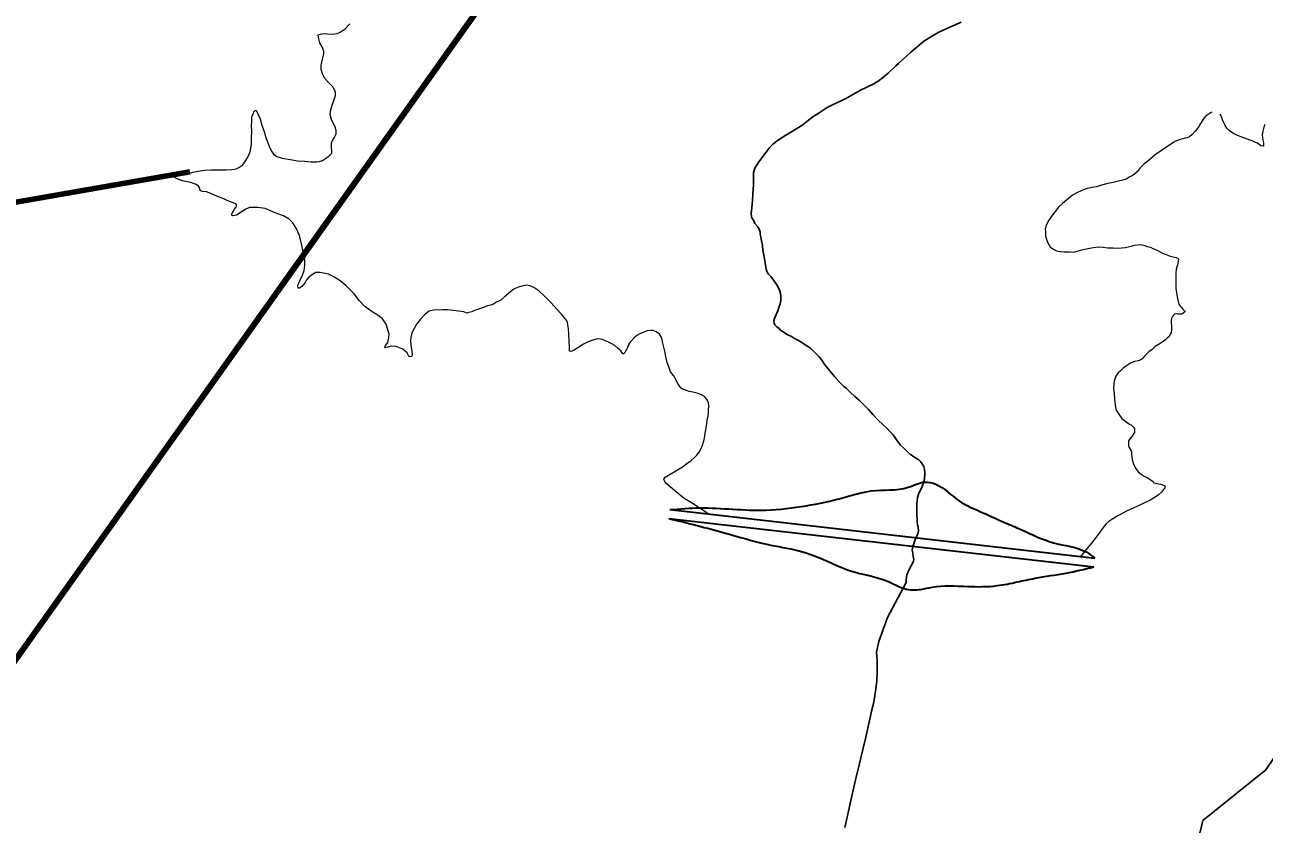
# Model space of a CAD drawing. Extents: x 553962 to 842807, y 8883888 to 9032388.
# Drawn here: x 708353 to 711150, y 8962566 to 8964370 of the extents above; entities that cross this region are included whole.
import ezdxf

# ---------------------------------------------------------------- set-up
doc = ezdxf.new("R2010")
doc.units = 0
doc.header["$LTSCALE"] = 200
for name, color, linetype, lineweight in [('24', 7, 'Continuous', 25), ('7', 7, 'Continuous', 90), ('8', 7, 'Continuous', 13), ('9', 7, 'Continuous', 90)]:
    doc.layers.add(name, color=color, linetype=linetype, lineweight=lineweight)

msp = doc.modelspace()

# ---------------------------------------------------------------- linework, layer by layer
at = {"layer": '24'}
for points in [[(710000.6, 8963922), (709997.1, 8963929.1), (709994.4, 8963933.2), (709992.9, 8963937.1), (709992.3, 8963944.1), (709993.5, 8963956.8), (709995.3, 8963972.7), (709995.9, 8963988.3), (709997, 8964009.5), (709997, 8964025.7), (709997.6, 8964037.2), (710000.6, 8964046.7), (710009.7, 8964060.8), (710023.7, 8964079.6), (710032.8, 8964091.9), (710040.8, 8964100.5), (710053.5, 8964110.8), (710070.6, 8964121.1), (710085.3, 8964130), (710108.5, 8964144.7), (710128.6, 8964161.2), (710143.6, 8964170.3), (710163.7, 8964183.3), (710175.5, 8964189.5), (710198.5, 8964199.8), (710207.1, 8964204.8), (710239.1, 8964222.6), (710269, 8964236.8), (710280.8, 8964244.5), (710300.8, 8964260.7), (710318.8, 8964277.8), (710324.1, 8964282.8), (710334.9, 8964292.4), (710352.3, 8964308), (710365.6, 8964319.5), (710381.8, 8964332.8), (710398.6, 8964344), (710415.8, 8964353.7), (710432, 8964361.1), (710465.5, 8964376)], [(710341.7, 8963112), (710341.4, 8963118.8), (710343.5, 8963128.8), (710347.6, 8963139.4), (710354.1, 8963151.2), (710357.1, 8963156.2), (710358.5, 8963160.6), (710358.8, 8963163.6), (710357.9, 8963170.6), (710356.5, 8963178), (710355.6, 8963184.5), (710356.2, 8963190.1), (710358, 8963196.8), (710361.5, 8963206.8), (710364.5, 8963213.6), (710368.3, 8963221.3), (710369.5, 8963228.1), (710368.6, 8963236.9), (710367.1, 8963241.9), (710366.8, 8963249.6), (710365.6, 8963268.8), (710365.6, 8963287.6), (710367.7, 8963303.5), (710370.7, 8963313.2), (710376.6, 8963324.4), (710380.1, 8963334.5), (710382.8, 8963345.1), (710383.7, 8963357.7), (710383.1, 8963367.8), (710381.6, 8963373.7), (710378.1, 8963379.6), (710373, 8963385.8), (710370.3, 8963388.6), (710365.3, 8963391.5), (710358.8, 8963395.4), (710350.6, 8963401.6), (710343.8, 8963407.5), (710335.8, 8963415.4), (710329.3, 8963421.3), (710320.2, 8963434), (710312.5, 8963445.2), (710306.3, 8963450.8), (710298, 8963459.9), (710289.9, 8963467.5), (710278.4, 8963477.9), (710266.9, 8963490.5), (710256.9, 8963502.3), (710245.7, 8963513.2), (710235.6, 8963523), (710225.9, 8963531.8), (710215.8, 8963541), (710206.1, 8963550.1), (710201.1, 8963553.9), (710191.5, 8963563.6), (710180, 8963576.6), (710168.8, 8963590.4), (710158.4, 8963602.8), (710151.4, 8963613.1), (710145.5, 8963621.1), (710133.7, 8963633.2), (710125.7, 8963640.2), (710118, 8963645.8), (710112, 8963649.9), (710101.7, 8963656.4), (710090.1, 8963662.2), (710082.8, 8963666.7), (710073.6, 8963671.1), (710065.1, 8963676.4), (710058.6, 8963681.4), (710055, 8963685), (710050, 8963688.5), (710045.3, 8963693.2), (710043.8, 8963697), (710043.2, 8963702.1), (710045, 8963707.7), (710049.1, 8963718), (710052.1, 8963724.8), (710054.4, 8963732.6), (710057.4, 8963740.3), (710059.2, 8963748), (710059.2, 8963757.1), (710058.6, 8963764.2), (710056.2, 8963771.8), (710050.3, 8963783.3), (710045, 8963790.7), (710036.4, 8963801.9), (710030.5, 8963808.3), (710027.8, 8963813.7), (710025.7, 8963818.7), (710024.6, 8963828.1), (710023.1, 8963838.4), (710020.4, 8963850.5), (710018.7, 8963860.5), (710017.8, 8963872.3), (710015.7, 8963882.9), (710013.9, 8963891.5), (710012.2, 8963898), (710012.1, 8963902.3), (710011.2, 8963906.7), (710007.7, 8963913.2), (710000.6, 8963922)], [(710203.5, 8962558.9), (710211.7, 8962596.3), (710220, 8962633.4), (710228.3, 8962669.3), (710236.4, 8962703.3), (710243.8, 8962734.7), (710250.5, 8962762.6), (710256.1, 8962786.7), (710260.8, 8962807), (710264.6, 8962824.2), (710267.7, 8962838.7), (710270.1, 8962851), (710271.9, 8962861.6), (710273.3, 8962870.9), (710274.4, 8962879.4), (710275.3, 8962887.5), (710275.9, 8962895.5), (710276.3, 8962903.4), (710276.6, 8962911.3), (710276.6, 8962919.3), (710276.5, 8962927.5), (710276.2, 8962936), (710275.8, 8962945), (710275.2, 8962954.4), (710280.1, 8962978.4), (710299.5, 8963033.2), (710341.7, 8963112)], [(710674.9, 8962204.1), (710737.2, 8962184.8), (710790.9, 8962198.1), (710985, 8962463.8), (711011.2, 8962574.6), (711153.5, 8962689.4), (711435.9, 8963104.2)]]:
    msp.add_lwpolyline(points, dxfattribs=at)
msp.add_spline([(710131.8, 8961656.3), (710038.2, 8961644.6), (709952.5, 8961734.3), (709819.9, 8961831.8), (709687.4, 8961917.5), (709656.2, 8962018.9), (709609.4, 8962151.4), (709543.1, 8962295.7), (709476.8, 8962369.8), (709379.4, 8962377.6), (709293.6, 8962323), (709126, 8962209.9), (708970, 8962096.9), (708782.9, 8962007.2), (708568.5, 8961929.2), (708381.3, 8961917.5), (708221.5, 8961987.7), (708096.8, 8962093), (707991.5, 8962217.7), (707749.8, 8962326.9), (707512, 8962326.9), (707301.5, 8962284), (707215.7, 8962330.8), (707145.5, 8962459.4), (707075.3, 8962576.4), (706915.5, 8962654.3), (706724.5, 8962763.5), (706475, 8962868.8), (706285.5, 8962993.6), (706252.3, 8963024.5), (706110.5, 8963180), (706048.8, 8963234.9), (705965.3, 8963310.3), (705863.5, 8963374.4), (705840.7, 8963390.4), (705796.9, 8963407.8)], degree=3, dxfattribs=at)
at = {"layer": '7'}
msp.add_lwpolyline([(706465.3, 8963944.5), (707513.2, 8963827.1), (708725.4, 8964038.4)], dxfattribs=at)
at = {"layer": '8', "lineweight": 35}
for p, q in [((709806.3, 8963256.3), (710765.4, 8963146.8)), ((709808.6, 8963276.2), (710767.6, 8963166.7))]:
    msp.add_line(p, q, dxfattribs=at)
at = {"layer": '8'}
msp.add_line((710734.9, 8963170.4), (709898, 8963265.9), dxfattribs=at)
for points in [[(709056, 8964131.7), (709053.5, 8964138.9), (709045.7, 8964156.2), (709042.6, 8964167.6), (709043.8, 8964178.5), (709046.6, 8964189.1), (709051.3, 8964201.8), (709054.4, 8964210.8), (709054.4, 8964217), (709053.1, 8964221.6), (709048.2, 8964230), (709039.4, 8964238.9), (709030.4, 8964249.2), (709024.8, 8964259.1), (709022, 8964269.3), (709022.3, 8964279.3), (709024.8, 8964292.3), (709027.9, 8964304.4), (709027.9, 8964310.3), (709024.5, 8964320.4), (709019.2, 8964329.7), (709015.8, 8964341.5), (709015.2, 8964347.4), (709020.5, 8964349), (709028.3, 8964350.2), (709036, 8964349.6), (709047.2, 8964349), (709058.1, 8964350.2), (709065.2, 8964353.6), (709075.8, 8964361.1), (709086.8, 8964372.1)], [(709010.2, 8963811), (709002.1, 8963806.7), (708994.3, 8963800.5), (708988.7, 8963794.9), (708985.6, 8963788.4), (708978.1, 8963779.4), (708973.5, 8963775.7), (708970.1, 8963775.7), (708969.4, 8963782.2), (708971, 8963786.2), (708973.8, 8963792.1), (708979.7, 8963805.1), (708983.4, 8963816), (708985, 8963828.1), (708985, 8963840.2), (708982.2, 8963855), (708978.4, 8963872.7), (708972.8, 8963895), (708965.7, 8963911.2), (708958.2, 8963923.6), (708949.7, 8963931.5), (708937, 8963938.9), (708918.3, 8963946), (708895.6, 8963955.3), (708879.2, 8963958.2), (708868, 8963958.2), (708860.5, 8963957.5), (708852.1, 8963954.1), (708841.6, 8963947.6), (708831, 8963940.8), (708821.7, 8963939.2), (708820.4, 8963940.5), (708820.4, 8963942.9), (708822.6, 8963947.9), (708825.7, 8963953.5), (708829.8, 8963957.5), (708831.3, 8963960.9), (708830.7, 8963964.7), (708827.3, 8963966.8), (708811.1, 8963973), (708802.4, 8963977.7), (708787, 8963983.5), (708773, 8963989.7), (708763.1, 8963993.1), (708753.2, 8963994), (708749.4, 8963996.2), (708748.2, 8964001.5), (708745.4, 8964005.8), (708740.4, 8964009.5), (708727.7, 8964014.2), (708709, 8964018.2), (708697.2, 8964022.9), (708691, 8964025.7), (708687.6, 8964033.1), (708689.5, 8964035), (708693.8, 8964035.6), (708698.8, 8964035), (708707.8, 8964033.1), (708719.9, 8964033.7), (708732.3, 8964037.5), (708744.1, 8964040), (708758.8, 8964042.1), (708773.5, 8964042.5), (708791.5, 8964043.1), (708807.4, 8964042.5), (708820.7, 8964043.4), (708830.1, 8964045.3), (708836.6, 8964048.1), (708845.3, 8964054), (708852.4, 8964063.9), (708857.7, 8964072.6), (708861.8, 8964083.2), (708865.2, 8964100.2), (708865.2, 8964113.8), (708865.8, 8964130.6), (708864.9, 8964141.8), (708865.5, 8964152.9), (708865.8, 8964162.2), (708868.3, 8964169.4), (708871.1, 8964175.3), (708875.2, 8964177.8), (708884.2, 8964157.6), (708888.5, 8964143.9), (708894.1, 8964126.9), (708896.8, 8964117.3), (708904.6, 8964096.5), (708909.8, 8964085.3), (708914.8, 8964077.9), (708922, 8964072.6), (708934.4, 8964069.5), (708953, 8964066.1), (708968.6, 8964063.3), (708985.3, 8964062.4), (708998.4, 8964061.1), (709011.8, 8964061.1), (709018.3, 8964061.8), (709025.4, 8964063.9), (709034.4, 8964069.8), (709041.9, 8964075.7), (709046, 8964080.8), (709046, 8964081)], [(711031.4, 8964172.9), (711028.4, 8964171.3), (711025.1, 8964169.4), (711018.8, 8964165.6), (711014.1, 8964160.5), (711010.8, 8964155.6), (711005.8, 8964147.6), (711002.3, 8964140.6), (710998.1, 8964135.2), (710994.1, 8964130.2), (710987.3, 8964122.5), (710981.2, 8964117.6), (710975.8, 8964115), (710971.3, 8964114.1), (710966.2, 8964112.9), (710959.6, 8964111.5), (710953.8, 8964109.1), (710948.2, 8964106.6)], [(711150.6, 8964145.1), (711148.8, 8964138.8), (711146.2, 8964129.9), (711145.2, 8964121.7), (711146, 8964115.6), (711146.2, 8964111.2), (711146.9, 8964106.5), (711147.6, 8964102.5), (711148.1, 8964096.4), (711145.5, 8964096.2), (711141.7, 8964097.1), (711140.3, 8964098.3), (711137.5, 8964100.4), (711134.5, 8964102.7), (711130.2, 8964104.8), (711122.5, 8964108.1), (711115.2, 8964110.7), (711107.5, 8964113.3), (711103, 8964115.1), (711097.8, 8964117.6), (711089.6, 8964120.4), (711078.8, 8964125.8), (711070.9, 8964130.5), (711065, 8964136.8), (711061.2, 8964142.9), (711058.4, 8964149), (711055.6, 8964155.6), (711052.8, 8964163.3), (711050.2, 8964168.2)], [(709046, 8964081), (709045.1, 8964097.3), (709045.7, 8964103.5), (709047.6, 8964109.1), (709051.3, 8964115.3), (709056, 8964124), (709056, 8964131.7)], [(710948.2, 8964106.6), (710942.3, 8964102.8), (710929.7, 8964094.6), (710915.8, 8964085.3), (710903.8, 8964076.8), (710891.2, 8964066.5), (710878, 8964055.5), (710869.6, 8964047.1), (710863, 8964038.1), (710856.7, 8964033), (710851.5, 8964029.2), (710846.1, 8964026.7), (710837.7, 8964022), (710830.2, 8964019.9), (710820.8, 8964017.3), (710809.1, 8964014.3), (710796.6, 8964011.7), (710782.5, 8964008.2), (710770.8, 8964004.7), (710761.2, 8964002.8), (710750.2, 8964000.5), (710738, 8963996.2), (710725.5, 8963990.2), (710717.3, 8963985.5), (710707.9, 8963978.4), (710694.4, 8963966.8), (710685.5, 8963958.3), (710678.2, 8963949.2), (710670.2, 8963939.1), (710663.7, 8963929.3), (710658.7, 8963919.2), (710655.7, 8963909.8), (710655.9, 8963902.8), (710656.1, 8963893.5), (710658, 8963886.2), (710660.3, 8963879.9), (710663.6, 8963874.2), (710666.5, 8963869.3), (710670.7, 8963865.8), (710674.4, 8963863.5), (710681.2, 8963860.2), (710688.3, 8963858.8), (710690.9, 8963858.3), (710698.1, 8963858.1), (710710.6, 8963857.6), (710719.7, 8963857.4), (710727.4, 8963859), (710738.2, 8963862.3), (710751.4, 8963865.6), (710764.1, 8963867.9), (710775.3, 8963868.8), (710786.3, 8963868.1), (710796.2, 8963867.2), (710808.4, 8963866.5), (710821.6, 8963866), (710828.6, 8963866.7), (710835.6, 8963867.9), (710842.7, 8963869.1), (710849.7, 8963870.7), (710857, 8963872.6), (710863.3, 8963873.8), (710868.9, 8963874.2), (710873.9, 8963873.7), (710880, 8963871.8), (710885.8, 8963870.2), (710892.9, 8963868.3), (710898.5, 8963865.7), (710907.7, 8963861.8), (710918.9, 8963855.9), (710926.4, 8963852.8), (710937.5, 8963847.9), (710944, 8963846.8), (710950.6, 8963845.3), (710955.5, 8963843), (710955.8, 8963841.6), (710955.1, 8963836), (710953.7, 8963828.2), (710951.1, 8963818.6), (710950.4, 8963809.7), (710950.2, 8963799.4), (710950.4, 8963789.3), (710950.4, 8963775.3), (710952.6, 8963761.2), (710954, 8963752.3), (710955.6, 8963745.5), (710957.2, 8963739.9), (710959.8, 8963735.2), (710961.9, 8963732.8), (710965.9, 8963728.4), (710969, 8963725.6), (710970.9, 8963723.9), (710970.4, 8963722.8), (710966.6, 8963719.8), (710961.8, 8963717.2), (710955.5, 8963716.9), (710951.1, 8963717.9), (710947.3, 8963716.9), (710944.5, 8963714.6), (710942.4, 8963711.8), (710940.7, 8963707.6), (710939.3, 8963703.3)], [(709344.1, 8963722.3), (709307, 8963726.7), (709297.3, 8963727.3), (709275.6, 8963726.1), (709266, 8963723.9), (709255.3, 8963716), (709246.2, 8963705.7), (709237.9, 8963695.5), (709232, 8963685.2), (709226.7, 8963675), (709224.5, 8963664.8), (709223.6, 8963655.5), (709224.8, 8963642.4), (709226.7, 8963632.8), (709227.3, 8963626), (709226.4, 8963621.9), (709223.3, 8963621), (709220.8, 8963621.9), (709219.2, 8963623.8), (709216.1, 8963630), (709206.2, 8963638.4), (709191.2, 8963644), (709180.7, 8963644.9), (709172.3, 8963643), (709165.5, 8963640.9), (709167.3, 8963646.8), (709172.3, 8963653.3), (709174.8, 8963664.5), (709175.1, 8963671.9), (709171.7, 8963684.9), (709168.9, 8963694.6), (709160.1, 8963706.9), (709150.2, 8963715.3), (709137.1, 8963722.7), (709120.3, 8963734.8), (709108.5, 8963747.6), (709096.1, 8963762.8), (709077.6, 8963781.9), (709064.8, 8963792.4), (709050.9, 8963801.7), (709038.4, 8963807.6), (709020.1, 8963811.3), (709010.2, 8963811)], [(709582, 8963633.4), (709582, 8963641), (709581.7, 8963656.7), (709580.8, 8963671.8), (709579.7, 8963684.1), (709578.2, 8963694.2), (709577.7, 8963698.3), (709576.5, 8963701.8), (709571.8, 8963708.2), (709564, 8963717.2), (709553.7, 8963728.8), (709541.1, 8963742.5), (709525.1, 8963758.8), (709512.8, 8963770.1), (709502.1, 8963777.4), (709492.4, 8963781.5), (709484.6, 8963782.3), (709477.6, 8963781.5), (709466.2, 8963778), (709456.3, 8963773.3), (709449.6, 8963768.7), (709444.7, 8963763.7), (709435.1, 8963755.8), (709427.5, 8963749.1), (709417.9, 8963744.5), (709407.7, 8963738.4), (709397.5, 8963735.8), (709388.5, 8963732.5), (709379.2, 8963729.1), (709367.8, 8963725.6), (709361.7, 8963722.3), (709355.5, 8963720.9), (709350.6, 8963719.7), (709344.1, 8963722.3)], [(710939.3, 8963703.3), (710939.8, 8963697.2), (710940.5, 8963691.2), (710940, 8963681.8), (710939.6, 8963675.9), (710937.5, 8963672.2), (710934.9, 8963666.8), (710930.6, 8963663.2), (710926.7, 8963659.3), (710921.2, 8963655.5), (710912.2, 8963649.9), (710903.3, 8963644.1), (710896.8, 8963637.8), (710889.2, 8963632.6), (710885.2, 8963628.1), (710879.6, 8963622.3), (710874.2, 8963616.7), (710869.3, 8963613.8), (710864.8, 8963612), (710857.1, 8963610.1), (710848.2, 8963606.3), (710838.6, 8963601), (710830.8, 8963594.8), (710825.2, 8963589.5), (710820.1, 8963584.6), (710816.6, 8963579.9), (710813.8, 8963575.5), (710812.2, 8963570.5), (710811.2, 8963566.1), (710810.5, 8963560), (710809.8, 8963548.8), (710810.7, 8963539.3), (710812.1, 8963525.4), (710813.4, 8963512.1), (710814.4, 8963503.9), (710816.9, 8963498.2), (710821.3, 8963491.5), (710828.3, 8963482), (710834.5, 8963477.1), (710840, 8963472.6), (710845.4, 8963469.3), (710849.5, 8963467.2), (710852.5, 8963464.9), (710854.4, 8963462.6), (710856.6, 8963459.5), (710857.1, 8963456.7), (710857.1, 8963453.4), (710856.6, 8963450.5), (710854.4, 8963447), (710850.6, 8963441.4), (710846.4, 8963436.2), (710843.7, 8963431.8), (710843.1, 8963429.3), (710843.1, 8963424.6), (710843.7, 8963420.5), (710844.9, 8963416.7), (710848.3, 8963410.5), (710850, 8963406.2), (710849.8, 8963401.9), (710850.6, 8963394.7), (710852.3, 8963386.5), (710854.5, 8963379.6), (710856.1, 8963375.5), (710859.7, 8963369), (710865.2, 8963361.4), (710871.7, 8963356.5), (710878.8, 8963351.9), (710887.8, 8963347), (710894.4, 8963342.9), (710898.3, 8963340.1), (710899.5, 8963337.5), (710901.3, 8963336.9), (710907.2, 8963335.4), (710916.6, 8963333.6), (710922.5, 8963331.1), (710925.3, 8963329.8), (710925.6, 8963326.9), (710925, 8963324.7), (710922.3, 8963321.3), (710917.7, 8963315.9), (710910.7, 8963309.3), (710903.8, 8963304.6), (710892.4, 8963297.8), (710871.8, 8963287.6), (710839.2, 8963272.4), (710818.9, 8963262.5), (710805.4, 8963254.2), (710798.8, 8963249.6), (710792.5, 8963243.4), (710786.2, 8963235.7), (710775.2, 8963219.8), (710760, 8963200.6), (710747.3, 8963185.2), (710736.2, 8963172.1), (710734.9, 8963170.4)], [(709893.2, 8963477.7), (709894.9, 8963488.1), (709896, 8963494.2), (709896, 8963501.5), (709896.6, 8963509.6), (709895.8, 8963517.2), (709893.7, 8963522.4), (709890.8, 8963527.1), (709887, 8963531.5), (709881.5, 8963534.7), (709872.7, 8963538.4), (709860.8, 8963541.1), (709852, 8963543.1), (709844.7, 8963546), (709838.6, 8963547.5), (709834, 8963550.4), (709830.8, 8963553.9), (709827, 8963561.1), (709818.8, 8963575.1), (709817.5, 8963577.9), (709813.4, 8963583.5), (709809.9, 8963587.2), (709808.4, 8963592.2), (709802.3, 8963608.5), (709799.4, 8963621), (709797.7, 8963630.9), (709795.3, 8963642.8), (709793, 8963651.9), (709791.5, 8963659), (709788.9, 8963666), (709785.4, 8963672.1), (709777.8, 8963677.6), (709771.1, 8963680), (709765.6, 8963680.3), (709757.4, 8963679.7), (709749.8, 8963676.5), (709741.1, 8963673), (709734.4, 8963669.2), (709728.9, 8963664.2), (709721.9, 8963657), (709718.4, 8963653.5), (709715.8, 8963649.7), (709712.8, 8963642.1), (709710.2, 8963635.7), (709707, 8963631.1), (709705.2, 8963628.2), (709703.8, 8963627), (709702.1, 8963628.4), (709697.7, 8963634.3), (709692.1, 8963640.1), (709684.3, 8963646.2), (709676.4, 8963651.2), (709670, 8963654.3), (709661.9, 8963657.8), (709654, 8963660.8), (709645.3, 8963661.3), (709636.8, 8963659), (709626, 8963655.5), (709613.8, 8963649.4), (709603.6, 8963643), (709597.2, 8963638.9), (709592.5, 8963636), (709587.8, 8963634), (709584.9, 8963633.1), (709582, 8963633.4)], [(709898, 8963265.9), (709890.6, 8963269.5), (709884.8, 8963273.9), (709871.2, 8963282.5), (709859, 8963290.7), (709840.6, 8963301.1), (709827.2, 8963312.5), (709819.3, 8963319.2), (709809.1, 8963327.9), (709799.8, 8963336.1), (709797.1, 8963339.5), (709795.6, 8963342.4), (709795.1, 8963345.3), (709797.7, 8963349.1), (709805.8, 8963354), (709822.5, 8963363.4), (709837, 8963372.7), (709846.6, 8963380), (709856.8, 8963387.2), (709863.4, 8963393.2), (709869.5, 8963398.8), (709875.1, 8963405.8), (709878.9, 8963413), (709882.4, 8963421.5), (709884.4, 8963429), (709887, 8963437.8), (709888.5, 8963448.8), (709891.1, 8963464.6), (709893.2, 8963477.7)]]:
    msp.add_lwpolyline(points, dxfattribs=at)
at = {"layer": '8', "lineweight": 35}
for points in [[(709808.6, 8963276.2), (709875.7, 8963280.1), (710026, 8963275.1), (710116.1, 8963285.1), (710201.3, 8963303.5), (710263.1, 8963318.5), (710346.6, 8963326.8), (710383.3, 8963338.5), (710408.4, 8963333.5), (710460.2, 8963296.8), (710517, 8963268.4), (710565.4, 8963246.7), (710600.5, 8963231.6), (710673.9, 8963201.6), (710749.1, 8963179.9), (710767.6, 8963166.7)], [(709806.3, 8963256.3), (709934.1, 8963223.3), (710027.6, 8963198.2), (710099.4, 8963183.2), (710164.6, 8963159.8), (710216.3, 8963138.1), (710299.8, 8963114.7), (710338.3, 8963098), (710375, 8963096.4), (710400.1, 8963101.4), (710480.2, 8963103), (710547, 8963104.7), (710592.1, 8963113.1), (710632.2, 8963121.4), (710702.3, 8963133.1), (710765.4, 8963146.8)]]:
    msp.add_spline(points, degree=3, dxfattribs=at)
at = {"layer": '9'}
msp.add_lwpolyline([(691582, 8951218.7), (697371.2, 8956056), (705081.2, 8958366.8), (713138.6, 8969695)], dxfattribs=at)

doc.saveas('drawing.dxf')
